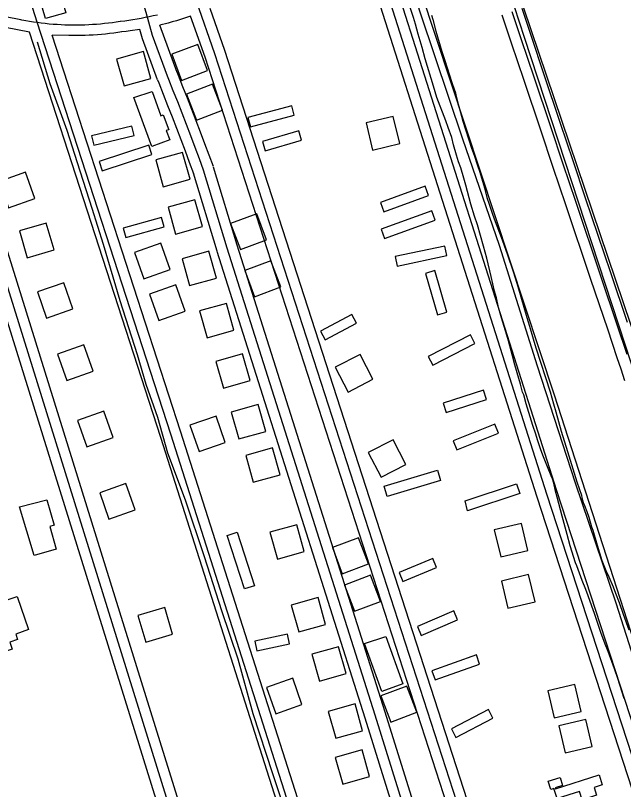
# Model space of a CAD drawing. Extents: x 3477039 to 3515015, y 546746 to 572297.
# Drawn here: x 3507983 to 3508855, y 564548 to 565660 of the extents above; entities that cross this region are included whole.
import ezdxf

# ---------------------------------------------------------------- set-up
doc = ezdxf.new("R2010")
doc.units = 0
for name, color, linetype in [('V-BLDG-OTLN', 7, 'Continuous'), ('V-DTCH-CNTR', 7, 'Continuous'), ('V-ROAD-CNTR', 7, 'Continuous'), ('V-SITE-VEGE', 7, 'Continuous'), ('V-TOPO-SHOR', 7, 'Continuous')]:
    doc.layers.add(name, color=color, linetype=linetype)

msp = doc.modelspace()

# ---------------------------------------------------------------- linework, layer by layer
at = {"layer": 'V-BLDG-OTLN'}
for points in [[(3507986.765, 565804.889), (3508037.506, 565819.422), (3508044.719, 565793.877), (3508018.407, 565786.447), (3508026.65, 565757.257), (3508023.965, 565756.4990000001), (3508030.84, 565732.1630000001), (3508036.026, 565733.629), (3508033.806, 565741.495), (3508051.857, 565746.595), (3508052.981, 565742.611), (3508065.4020000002, 565746.12), (3508079.202, 565697.265), (3508047.511, 565688.3150000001), (3508054.5640000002, 565663.337), (3508025.4760000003, 565655.123), (3508005.65, 565725.328), (3508008.969, 565726.2660000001)], [(3508206.612548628, 565603.9617656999), (3508220.754520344, 565566.5458405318), (3508258.17144551, 565580.68681225), (3508244.029473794, 565618.1037374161)], [(3508176.897608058, 565569.2828350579), (3508166.065629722, 565607.7887580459), (3508127.560706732, 565596.9567797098), (3508138.39168507, 565558.4508567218)], [(3508227.9045060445, 565546.79688003), (3508242.04647776, 565509.3809548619), (3508279.463402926, 565523.52192658), (3508265.3214312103, 565560.9388517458)], [(3508152.274, 565542.069), (3508178.489, 565550.308), (3508191.11, 565515.822), (3508194.514, 565517.069), (3508202.346, 565495.672), (3508198.944, 565494.427), (3508203.802, 565481.16), (3508178.02, 565471.723)], [(3508382.575196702, 565516.4429407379), (3508378.958203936, 565529.9669136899), (3508316.07132971, 565513.1479473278), (3508319.689322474, 565499.623974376)], [(3508533.778894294, 565475.630022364), (3508524.5289127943, 565514.5459445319), (3508485.6129906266, 565505.295963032), (3508494.862972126, 565466.3810408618)], [(3508152.83165619, 565487.2429991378), (3508149.5926626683, 565500.8629718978), (3508091.717778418, 565487.0989994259), (3508094.9577719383, 565473.4790266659)], [(3508392.968175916, 565480.603012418), (3508389.0331837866, 565494.0389855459), (3508336.7842882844, 565478.7340161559), (3508340.7202804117, 565465.2980430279)], [(3508178.35660514, 565460.283053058), (3508173.963613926, 565473.575026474), (3508102.527756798, 565449.9620736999), (3508106.9217480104, 565436.6701002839)], [(3508233.047495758, 565424.6351243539), (3508222.2155174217, 565463.1410473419), (3508183.710594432, 565452.309069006), (3508194.54157277, 565413.8031460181)], [(3507959.134043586, 565421.2611311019), (3507972.3980170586, 565383.525206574), (3508010.134941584, 565396.7891800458), (3507996.869968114, 565434.5261045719)], [(3508575.2638113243, 565401.374170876), (3508570.479820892, 565414.5321445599), (3508506.078949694, 565391.116191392), (3508510.8629401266, 565377.9582177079)], [(3508250.7364603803, 565356.675260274), (3508239.9044820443, 565395.1811832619), (3508201.3995590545, 565384.349204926), (3508212.230537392, 565345.8432819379)], [(3508507.161947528, 565352.7932680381), (3508511.933937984, 565339.6312943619), (3508584.506792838, 565365.9472417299), (3508579.734802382, 565379.109215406)], [(3508195.772570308, 565356.0022616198), (3508192.0665777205, 565369.5022346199), (3508136.900688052, 565354.35726491), (3508140.6066806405, 565340.85729191)], [(3508291.147379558, 565360.9232517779), (3508305.2893512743, 565323.5073266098), (3508342.70627644, 565337.6482983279), (3508328.564304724, 565375.0652234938)], [(3507988.305985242, 565350.24727313), (3507999.4999628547, 565311.8453499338), (3508037.90188605, 565323.0383275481), (3508026.7079084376, 565361.4402507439)], [(3508153.460654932, 565319.4573347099), (3508166.7246284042, 565281.721410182), (3508204.46155293, 565294.9853836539), (3508191.19657946, 565332.7223081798)], [(3508601.507758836, 565314.9623437), (3508598.6007646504, 565328.65731631), (3508527.4119070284, 565313.54734653), (3508530.317901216, 565299.8533739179)], [(3508270.779420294, 565282.711408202), (3508259.9474419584, 565321.2173311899), (3508221.442518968, 565310.385352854), (3508232.273497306, 565271.8794298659)], [(3508311.498338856, 565293.280387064), (3508325.640310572, 565255.864461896), (3508363.057235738, 565270.005433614), (3508348.915264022, 565307.4223587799)], [(3508588.1017856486, 565229.635514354), (3508601.539758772, 565233.564506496), (3508584.082793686, 565293.27738707), (3508570.6448205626, 565289.3493949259)], [(3508013.9149340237, 565262.684448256), (3508027.178907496, 565224.948523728), (3508064.915832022, 565238.2124972), (3508051.650858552, 565275.949421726)], [(3508174.9146120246, 565259.636454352), (3508188.178585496, 565221.9005298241), (3508225.915510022, 565235.1645032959), (3508212.6505365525, 565272.9014278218)], [(3508295.9503699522, 565207.6785582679), (3508285.118391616, 565246.1844812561), (3508246.613468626, 565235.35250292), (3508257.444446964, 565196.846579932)], [(3508471.590018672, 565217.9755376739), (3508465.033031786, 565230.3445129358), (3508420.0631217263, 565206.504560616), (3508426.62110861, 565194.134585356)], [(3508574.842812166, 565169.8696338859), (3508581.2357993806, 565157.413658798), (3508641.7786782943, 565188.488596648), (3508635.386691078, 565200.9445717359)], [(3508042.74687636, 565173.3046270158), (3508056.010849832, 565135.568702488), (3508093.747774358, 565148.8326759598), (3508080.4828008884, 565186.5696004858)], [(3508319.277323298, 565135.368702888), (3508308.445344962, 565173.874625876), (3508269.9404219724, 565163.0426475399), (3508280.77140031, 565124.5367245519)], [(3508441.3720791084, 565154.490664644), (3508459.864042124, 565119.0207355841), (3508495.3329711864, 565137.5126985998), (3508476.8420081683, 565172.981627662)], [(3508596.209769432, 565102.8947678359), (3508600.5567607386, 565089.5867944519), (3508658.288645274, 565108.4457567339), (3508653.94065397, 565121.7537301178)], [(3508341.5432787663, 565062.3968488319), (3508330.7113004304, 565100.9027718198), (3508292.20637744, 565090.070793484), (3508303.037355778, 565051.5648704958)], [(3508071.5798186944, 565078.1588173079), (3508084.8437921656, 565040.4228927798), (3508122.580716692, 565053.686866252), (3508109.3157432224, 565091.4237907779)], [(3508232.603496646, 565071.17283128), (3508245.867470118, 565033.4369067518), (3508283.604394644, 565046.700880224), (3508270.339421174, 565084.4378047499)], [(3508610.3757411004, 565048.759876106), (3508615.64073057, 565035.7879020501), (3508675.40561104, 565060.044853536), (3508670.139621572, 565073.0168275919)], [(3508488.753984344, 565032.0159095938), (3508507.24594736, 564996.5459805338), (3508542.714876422, 565015.0379435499), (3508524.223913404, 565050.506872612)], [(3508362.270237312, 565000.1719732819), (3508351.438258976, 565038.6778962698), (3508312.933335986, 565027.845917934), (3508323.7643143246, 564989.339994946)], [(3508511.299, 564983.983), (3508588.054, 565006.738), (3508592.4590000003, 564991.88), (3508515.841, 564969.1680000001)], [(3508103.2957552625, 564974.3620249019), (3508116.559728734, 564936.626100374), (3508154.2966532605, 564949.8900738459), (3508141.03167979, 564987.6269983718)], [(3508627.644, 564962.696), (3508701.464, 564987.08), (3508706.017, 564973.299), (3508631.31, 564948.6240000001)], [(3507988.483, 564954.064), (3508027.471, 564964.036), (3508038.201, 564927.657), (3508031.5670000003, 564925.699), (3508041.082, 564893.441), (3508009.144, 564884.02)], [(3508396.8581681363, 564890.00319362), (3508386.0261898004, 564928.509116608), (3508347.5212668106, 564917.6771382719), (3508358.3522451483, 564879.1712152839)], [(3508717.7025264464, 564891.3841908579), (3508708.4525449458, 564930.3001130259), (3508669.536622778, 564921.050131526), (3508678.7866042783, 564882.1352093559)], [(3508286.3200000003, 564913.008), (3508300.5640000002, 564917.843), (3508325.271, 564840.834), (3508310.947, 564836.24)], [(3508437.258087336, 564895.536182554), (3508451.4000590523, 564858.120257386), (3508488.816984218, 564872.2612291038), (3508474.675012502, 564909.6781542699)], [(3508586.7127884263, 564867.0142395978), (3508581.304799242, 564879.9272137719), (3508532.838896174, 564859.631254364), (3508538.246885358, 564846.717280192)], [(3508454.575052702, 564841.7162901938), (3508468.717024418, 564804.300365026), (3508506.133949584, 564818.4413367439), (3508491.991977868, 564855.8582619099)], [(3508728.021505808, 564817.876337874), (3508718.7715243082, 564856.7922600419), (3508679.8556021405, 564847.5422785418), (3508689.1055836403, 564808.6273563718)], [(3507934.963, 564809.027), (3507984.881, 564825.386), (3508001.312, 564777.852), (3507982.923, 564771.495), (3507985.5810000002, 564763.807), (3507974.33, 564759.916), (3507977.791, 564749.897), (3507957.792, 564742.985)], [(3508427.4761069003, 564785.2644030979), (3508416.644128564, 564823.7703260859), (3508378.139205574, 564812.93834775), (3508388.970183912, 564774.432424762)], [(3508158.180645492, 564798.324376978), (3508169.374623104, 564759.9224537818), (3508207.7765463, 564771.115431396), (3508196.5825686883, 564809.5173545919)], [(3508616.7987282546, 564791.9003898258), (3508611.276739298, 564804.7653640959), (3508559.226843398, 564782.4254087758), (3508564.7488323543, 564769.5594345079)], [(3508375.64621056, 564757.5574585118), (3508372.70621644, 564771.2454311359), (3508325.8943100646, 564761.190451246), (3508328.834304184, 564747.502478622)], [(3508483.333, 564758.103), (3508513.7090000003, 564767.813), (3508538.255, 564699.938), (3508508.284, 564689.1)], [(3508457.0230478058, 564714.6995442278), (3508446.1910694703, 564753.205467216), (3508407.68614648, 564742.3734888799), (3508418.5171248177, 564703.8675658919)], [(3508648.5126648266, 564728.3095170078), (3508643.8186742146, 564741.499490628), (3508580.124801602, 564718.831535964), (3508584.8187922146, 564705.6415623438)], [(3508342.602276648, 564694.690584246), (3508355.86625012, 564656.9546597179), (3508393.6031746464, 564670.2186331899), (3508380.3382011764, 564707.955557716)], [(3508506.80594824, 564682.521608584), (3508520.9479199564, 564645.1056834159), (3508558.364845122, 564659.246655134), (3508544.2228734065, 564696.6635802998)], [(3508794.3553731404, 564660.2486531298), (3508785.10539164, 564699.1645752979), (3508746.189469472, 564689.914593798), (3508755.4394509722, 564650.999671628)], [(3508480.585000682, 564632.677708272), (3508469.753022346, 564671.18363126), (3508431.2480993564, 564660.3516529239), (3508442.079077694, 564621.8457299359)], [(3508667.4416269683, 564650.6136724), (3508661.01063983, 564663.049647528), (3508607.89074607, 564635.5817024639), (3508614.32073321, 564623.1457273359)], [(3508810.0913416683, 564609.9547537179), (3508800.841360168, 564648.8706758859), (3508761.925438, 564639.6206943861), (3508771.1754195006, 564600.7057722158)], [(3508490.692980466, 564566.68884025), (3508479.86100213, 564605.194763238), (3508441.35607914, 564594.3627849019), (3508452.187057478, 564555.8568619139)], [(3508820.025, 564569.099), (3508824.477, 564554.876), (3508812.67, 564551.179), (3508816.183, 564539.958), (3508795.395, 564533.454), (3508791.627, 564545.4940000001), (3508759.5160000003, 564535.444), (3508755.1210000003, 564549.496), (3508750.802, 564548.144), (3508746.981, 564560.3690000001), (3508763.948, 564565.679), (3508767.592, 564554.0380000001), (3508757.022, 564550.731), (3508757.559, 564549.019)]]:
    msp.add_lwpolyline(points, close=True, dxfattribs=at)
at = {"layer": 'V-DTCH-CNTR'}
for points in [[(3509023.7490000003, 564261.735), (3508983.316, 564393.481), (3508942.421, 564514.79), (3508892.071, 564665.937), (3508844.42, 564815.906), (3508786.1010000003, 564987.9890000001), (3508731.6210000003, 565156.179), (3508677.1750000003, 565329.393), (3508624.5160000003, 565482.104), (3508563.93, 565661.5480000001), (3508510.598, 565828.181), (3508447.469, 566030.845), (3508390.774, 566213.742), (3508329.791, 566392.028), (3508265.103, 566592.767), (3508197.025, 566806.291), (3508135.321, 566991.93), (3508066.1350000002, 567212.805), (3508007.526, 567398.424), (3507983.732, 567477.855)], [(3509148.909, 564300.285), (3509113.718, 564408.02), (3509034.5810000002, 564643.274), (3508988.096, 564794.007), (3508918.791, 564998.26), (3508857.876, 565185.826), (3508780.67, 565420.678), (3508712.935, 565628.014), (3508655.568, 565804.647), (3508651.261, 565817.904), (3508578.963, 566035.711), (3508485.8340000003, 566315.138), (3508391.984, 566601.919), (3508304.9280000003, 566865.067), (3508210.669, 567148.371), (3508122.861, 567414.617)]]:
    msp.add_lwpolyline(points, dxfattribs=at)
at = {"layer": 'V-ROAD-CNTR'}
for points in [[(3509515.591930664, 562606.6077604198), (3509308.258345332, 563267.0974394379), (3508996.9009680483, 564247.416478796), (3508759.368443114, 564977.0260195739), (3508505.332951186, 565776.0444215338), (3508221.5715187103, 566664.1596452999), (3507991.2599793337, 567364.327244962), (3507966.8590281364, 567451.916069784)], [(3509514.7209324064, 562588.0187975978), (3509508.281945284, 562607.0887594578), (3509494.0409737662, 562638.7326961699), (3509507.261947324, 562583.060807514), (3509293.95437394, 563262.580448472), (3508982.620996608, 564242.8244879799), (3508745.089471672, 564972.4320287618), (3508491.0409797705, 565771.4894306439), (3508207.302547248, 566659.533654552), (3507976.903008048, 567359.96825368), (3507953.9540539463, 567442.346088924)], [(3509320.8473201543, 562459.2640551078), (3509304.1203536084, 562486.2840010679), (3509305.1113516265, 562448.8140760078), (3509059.5378427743, 563164.4726446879), (3508663.314635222, 564383.87420588), (3508268.748424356, 565604.7797640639), (3508242.1084776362, 565680.2566131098), (3507963.3540351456, 566555.088863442), (3507707.7915462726, 567347.549278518)], [(3507333.481294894, 567329.50331461), (3507457.5670467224, 566922.245129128), (3507655.090651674, 566285.9454017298), (3507848.338265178, 565663.6056464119), (3508239.0284837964, 564407.878157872), (3508479.665002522, 563636.84569994), (3508640.079681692, 563690.3915928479), (3508707.731546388, 563477.2090192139)], [(3508640.079681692, 563690.3915928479), (3508510.1449415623, 564098.4557767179), (3508405.1801514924, 564430.0261135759), (3508205.212551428, 565058.2458571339), (3508013.5519347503, 565650.042673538), (3507824.443312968, 566246.038481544), (3507620.16272153, 566898.1701772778)], [(3508200.469560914, 565572.5158285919), (3508178.9226040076, 565630.9007118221), (3508169.9836218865, 565663.9066458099), (3508055.47185091, 566032.83590795)], [(3508965.39003107, 564247.2964790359), (3508730.8105002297, 564967.8380379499), (3508481.562998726, 565751.793470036)], [(3507990.398981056, 565653.2766670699), (3507904.2281533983, 565670.2746330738)], [(3508745.742470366, 564178.7366161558), (3508677.5836066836, 564388.4981966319), (3508282.960395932, 565609.582754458), (3508261.793438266, 565669.5526345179)], [(3508860.642240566, 565218.6285363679), (3508836.651288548, 565290.0773934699), (3508800.6213606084, 565397.225179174), (3508782.619396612, 565450.7970720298), (3508764.6454325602, 565504.374964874), (3508740.7374803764, 565575.8168219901), (3508722.8495161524, 565629.4097148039), (3508709.464542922, 565669.6106344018)], [(3507865.96222993, 565657.45165872), (3508249.9154620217, 564423.37912687)], [(3508002.459956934, 565635.6087024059), (3507901.325159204, 565655.5586625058)], [(3508186.067589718, 565660.3626528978), (3508180.2676013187, 565659.0116555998), (3508174.4506129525, 565657.739658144), (3508168.617624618, 565656.5446605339), (3508162.767636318, 565655.4296627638), (3508156.904648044, 565654.3926648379), (3508151.027659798, 565653.4336667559), (3508145.1376715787, 565652.554668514), (3508139.2366833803, 565651.7546701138), (3508133.3256952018, 565651.033671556), (3508132.719696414, 565650.9646716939)], [(3508233.835494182, 565658.6266563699), (3508219.235523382, 565653.958665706), (3508213.347535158, 565652.1636692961), (3508207.435546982, 565650.44667273), (3508201.500558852, 565648.809676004), (3508189.463582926, 565645.662682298)], [(3508716.7605283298, 564170.8516319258), (3508649.04566376, 564379.250215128), (3508254.53645278, 565599.97677367), (3508233.835494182, 565658.6266563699)], [(3508856.8692481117, 565134.8687038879), (3508851.408259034, 565151.5966704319), (3508848.6542645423, 565159.9316537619), (3508845.8752701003, 565168.2736370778), (3508832.20029745, 565209.0885554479), (3508808.2133454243, 565280.5214125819), (3508772.18541748, 565387.6671982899), (3508754.179453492, 565441.249091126), (3508736.1994894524, 565494.8429839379), (3508712.283537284, 565566.3068410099), (3508694.389573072, 565619.92173378), (3508680.996599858, 565660.1446533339)], [(3508860.102241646, 565173.0266275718), (3508846.4212690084, 565213.858545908), (3508822.4323169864, 565285.2994030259), (3508786.403389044, 565392.4461887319), (3508768.399425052, 565446.0230815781), (3508750.4224610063, 565499.608974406), (3508726.51050883, 565571.0618314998), (3508708.619544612, 565624.6657242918), (3508695.23057139, 565664.877643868)], [(3508132.719696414, 565650.9646716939), (3508127.109707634, 565650.09167344), (3508121.488718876, 565649.2986750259), (3508115.85673014, 565648.5846764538), (3508110.215741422, 565647.9496777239), (3508104.565752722, 565647.394678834), (3508098.9087640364, 565646.9196797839), (3508093.245775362, 565646.5236805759), (3508087.5777866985, 565646.2076812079), (3508081.905798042, 565645.97168168), (3508076.230809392, 565645.8156819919), (3508070.5538207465, 565645.7396821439), (3508064.8768321, 565645.7436821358), (3508059.200843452, 565645.827681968), (3508053.525854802, 565645.9916816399), (3508047.8548661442, 565646.2356811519), (3508042.1868774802, 565646.5596805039), (3508036.5238888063, 565646.9636796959), (3508030.8679001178, 565647.4466787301), (3508025.218911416, 565648.009677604), (3508019.577922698, 565648.652676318), (3508013.94693396, 565649.3746748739), (3508008.3269452, 565650.1756732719), (3508002.718956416, 565651.05667151), (3507997.123967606, 565652.015669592), (3507991.5419787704, 565653.053667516), (3507990.398981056, 565653.2766670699)], [(3508214.5415327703, 565577.7088182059), (3508189.463582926, 565645.662682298)], [(3507839.216283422, 565642.435688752), (3508221.8105182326, 564412.726148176)], [(3508388.3581851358, 564433.4191067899), (3508190.9305799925, 565053.6598663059), (3508002.459956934, 565635.6087024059)], [(3508135.025691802, 565636.1427013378), (3508129.310703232, 565635.253703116), (3508123.479714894, 565634.430704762), (3508117.6387265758, 565633.6907062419), (3508111.7877382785, 565633.0317075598), (3508105.92675, 565632.4557087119), (3508100.059761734, 565631.9637096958), (3508094.1867734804, 565631.5527105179), (3508088.3067852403, 565631.224711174), (3508082.4237970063, 565630.9807116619), (3508076.5378087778, 565630.8187119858), (3508070.6488205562, 565630.7397121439), (3508064.760832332, 565630.743712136), (3508058.8728441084, 565630.830711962), (3508035.320891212, 565631.5107106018)], [(3508160.984639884, 565639.7536941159), (3508147.252667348, 565637.703698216), (3508141.152679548, 565636.8766998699), (3508135.082691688, 565636.13670135), (3508134.41669302, 565636.0607015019)], [(3508186.397589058, 565567.3228389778), (3508164.618632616, 565626.334720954), (3508160.984639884, 565639.7536941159)], [(3508520.9569199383, 564114.0027456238), (3508419.477122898, 564434.5641044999), (3508219.4945228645, 565062.8318479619), (3508035.320891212, 565631.5107106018)], [(3508266.418429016, 565442.688088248), (3508260.4204410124, 565459.113055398), (3508254.3354531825, 565475.541022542), (3508248.175465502, 565491.9419897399), (3508241.94147797, 565508.3149569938), (3508235.630490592, 565524.6579243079), (3508229.2455033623, 565540.9728916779), (3508222.785516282, 565557.257859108), (3508216.255529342, 565573.500826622), (3508214.370533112, 565578.1518173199)], [(3508238.2384853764, 565432.3981088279), (3508232.264497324, 565448.7570761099), (3508226.227509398, 565465.05704351), (3508220.1155216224, 565481.330010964), (3508213.929533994, 565497.5729784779), (3508207.6685465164, 565513.7879460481), (3508201.333559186, 565529.9749136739), (3508194.9255720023, 565546.1318813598), (3508188.437584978, 565562.270849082), (3508186.568588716, 565566.879839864)], [(3508252.3284571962, 565437.543098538), (3508246.3424691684, 565453.935065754), (3508240.28148129, 565470.299033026), (3508234.145493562, 565486.6360003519), (3508227.9355059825, 565502.943967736), (3508221.6495185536, 565519.2229351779), (3508215.289531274, 565535.4739026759), (3508208.855544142, 565551.694870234), (3508202.3465571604, 565567.885837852), (3508200.469560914, 565572.5158285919)], [(3508272.0394177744, 565321.143331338), (3508237.977485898, 565433.1801072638)], [(3508286.3903890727, 565325.5063226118), (3508252.3284571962, 565437.543098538)], [(3508300.74136037, 565329.8693138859), (3508266.679428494, 565441.9060898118)], [(3508852.507256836, 563551.677870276), (3508763.4724349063, 563834.6583043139), (3508657.132647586, 564146.0406815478), (3508498.629964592, 564655.01866359), (3508286.3903890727, 565325.5063226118)], [(3508668.692624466, 564159.368654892), (3508512.9409359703, 564659.511654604), (3508300.69136047, 565330.0333135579)], [(3508639.7876822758, 564151.290671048), (3508484.318993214, 564650.5256725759), (3508272.089417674, 565320.979331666)]]:
    msp.add_lwpolyline(points, dxfattribs=at)
at = {"layer": 'V-SITE-VEGE'}
for points in [[(3508635.961, 565388.944), (3508628.748, 565416.029), (3508625.8910000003, 565426.04), (3508621.344, 565440.71), (3508618.311, 565449.686), (3508615.45, 565459.179), (3508611.077, 565474.018), (3508608.399, 565484.5430000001), (3508603.508, 565499.0430000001), (3508600.127, 565508.193), (3508587.278, 565541.692), (3508582.055, 565558.089), (3508570.109, 565597.607), (3508565.919, 565613.653), (3508563.234, 565623.49), (3508560.373, 565632.98), (3508556.34, 565647.13), (3508553.481, 565656.6240000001), (3508548.765, 565671.296)], [(3508579.335, 565660.055), (3508581.1890000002, 565654.015), (3508585.717, 565636.935), (3508594.294, 565608.113), (3508598.333, 565594.998), (3508604.739, 565575.493), (3508609.294, 565562.201), (3508613.674, 565548.566), (3508614.1720000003, 565545.807), (3508616.179, 565537.527), (3508620.877, 565520.272), (3508624.406, 565507.849), (3508636.8740000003, 565469.013), (3508640.419, 565459), (3508645.308, 565444.328), (3508648.685, 565434.832), (3508655.41, 565412.052), (3508658.931, 565398.425), (3508661.964, 565388.93), (3508667.025, 565374.258), (3508670.914, 565364.069), (3508676.824, 565347.669), (3508681.219, 565336.1), (3508688.146, 565317.279), (3508696.909, 565290.698), (3508703.1410000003, 565270.676), (3508716.429, 565226.153), (3508719.955, 565213.386), (3508725.507, 565195.263), (3508729.208, 565182.6680000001), (3508749.768, 565119.493), (3508754.466, 565101.895), (3508757.827, 565090.334), (3508765.38, 565062.727), (3508774.475, 565033.559), (3508784.066, 565002.321), (3508788.111, 564989.8960000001), (3508794.691, 564970.733), (3508795.1780000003, 564966.9400000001), (3508797.028, 564960.384), (3508799.063, 564956.063), (3508802.1, 564947.258), (3508804.972, 564939.488), (3508809.1780000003, 564925.511), (3508810.866, 564920.677), (3508817.0840000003, 564899.108), (3508820.449, 564887.8910000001), (3508823.8170000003, 564877.188), (3508829.74, 564862.508), (3508833.982, 564853.523), (3508840.0810000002, 564839.362), (3508843.63, 564830.037), (3508848.875, 564816.911), (3508854.435, 564799.823), (3508862.545, 564777.723)], [(3508855.987, 564678.751), (3508852.7800000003, 564688.072), (3508846.546, 564707.403), (3508841.826, 564721.559), (3508832.702, 564746.2490000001), (3508828.645, 564756.954), (3508822.5640000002, 564773.703), (3508818.5130000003, 564785.096), (3508813.117, 564801.15), (3508809.572, 564811.335), (3508804.169, 564826.355), (3508800.788, 564835.333), (3508795.715, 564848.287), (3508787.943, 564869.522), (3508786.251, 564873.84), (3508778.501, 564898.004), (3508774.139, 564914.2220000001), (3508766.752, 564940.9670000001), (3508759.883, 564967.88), (3508757.534, 564976.68), (3508754.861, 564988.063), (3508753.184, 564994.274), (3508752.162, 564996.177), (3508744.711, 565014.14), (3508739.305, 565028.2980000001), (3508735.9250000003, 565037.448), (3508731.541, 565050.3960000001), (3508729.0130000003, 565058.508), (3508724.969, 565070.935), (3508715.204, 565102.1730000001), (3508711.677, 565114.942), (3508710.156, 565118.742), (3508707.1410000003, 565130.4720000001), (3508704.9560000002, 565138.236), (3508699.0700000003, 565158.256), (3508695.719, 565171.023), (3508689.841, 565192.4180000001), (3508687.316, 565200.702), (3508683.788, 565212.954), (3508681.2600000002, 565220.7220000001), (3508675.716, 565240.3910000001), (3508672.714, 565254.014), (3508670.029, 565264.025), (3508665.186, 565284.8960000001), (3508658.654, 565311.116), (3508653.954, 565328.199), (3508645.218, 565358.915), (3508641.173, 565371.3420000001), (3508635.961, 565388.944)]]:
    msp.add_lwpolyline(points, dxfattribs=at)
at = {"layer": 'V-TOPO-SHOR'}
for points in [[(3509375.981021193, 563532.7897110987), (3509286.353270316, 563501.2988797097), (3509187.036032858, 563767.7597606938), (3509029.581875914, 564266.7683196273), (3508755.8538799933, 565114.5983954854), (3508564.486520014, 565693.545218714), (3508336.7835853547, 566393.6106242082), (3508070.3227043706, 567224.4840985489), (3507985.539696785, 567486.1002362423)], [(3508678.337987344, 565768.6387397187), (3508864.8606040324, 565216.3380045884), (3509058.6503356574, 564613.1674649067), (3509157.9675731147, 564315.2157525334)], [(3508013.6410000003, 565622.081), (3508031.8540000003, 565561.886), (3508056.231, 565495.023), (3508071.2290000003, 565448.5210000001), (3508091.889, 565382.925), (3508108.504, 565331.443), (3508132.37, 565250.498), (3508157.0870000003, 565172.862), (3508169.625, 565130.106), (3508186.271, 565082.764), (3508200.8200000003, 565031.712), (3508226.025, 564964.427), (3508253.198, 564882.63), (3508278.3310000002, 564805.404), (3508301.446, 564735.649), (3508323.2600000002, 564657.618), (3508351.227, 564571.258), (3508382.4590000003, 564477.834), (3508396.59, 564425.954)]]:
    msp.add_lwpolyline(points, dxfattribs=at)

doc.saveas('drawing.dxf')
